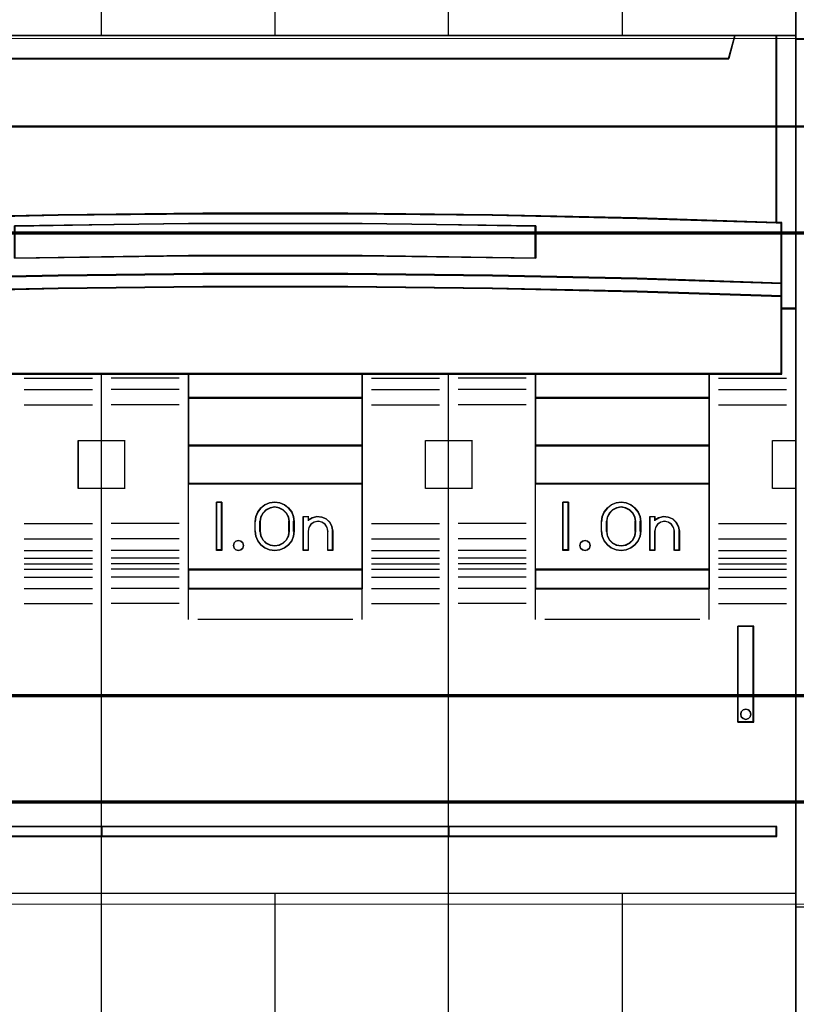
# Model space of a CAD drawing. Header units: millimetres. Extents: x -1290 to 1795, y -4192 to -1311.
# Tile 394 of 656: x 1446 to 1454, y -3660 to -3650. Entities that reach past the tile are written whole.
import ezdxf

# ---------------------------------------------------------------- set-up
doc = ezdxf.new("R2010")
doc.units = ezdxf.units.MM
doc.layers.add('30', color=7, linetype='Continuous')
doc.layers.add('45', color=7, linetype='Continuous')
doc.layers.add('Aparatura', color=7, linetype='Continuous', lineweight=13)

# ---------------------------------------------------------------- blocks, each defined once
blk = doc.blocks.new('*U193')
at = {"layer": '45', "color": 7}
for points in [[(423.504135, -83.678926), (405.49189, -83.678926), (405.49189, -165.701694), (423.504135, -165.701694), (441.50524, -165.701694), (459.517485, -165.701694), (459.517485, -83.678926), (441.50524, -83.678926), (423.504135, -83.678926)], [(421.248947, -111.772491), (428.751514, -111.689759), (436.259651, -111.689759), (443.762219, -111.772491), (451.264786, -111.93244), (458.511141, -112.164091), (458.511141, -102.445813), (456.338906, -102.445813), (456.021425, -103.637157), (408.98974, -103.637157), (408.67226, -102.445813), (406.500024, -102.445813), (406.500024, -112.164091), (413.74081, -111.93244), (421.248947, -111.772491)], [(408.987783, -103.666657), (456.021592, -103.666657), (456.339087, -102.445813), (450.518347, -102.445813), (441.505947, -102.445813), (432.504688, -102.445813), (423.503428, -102.445813), (414.491028, -102.445813), (408.670288, -102.445813), (408.987783, -103.666657)], [(458.477119, -102.445813), (458.477119, -112.153865), (458.735773, -112.164885), (458.735773, -115.305401), (458.735773, -115.977582), (458.735773, -116.611195), (459.517485, -116.611195), (459.517485, -102.445813), (458.477119, -102.445813)], [(443.762296, -114.904624), (451.264849, -115.059942), (458.761832, -115.309559), (458.761832, -112.147736), (458.51119, -112.136642), (451.264849, -111.903665), (443.762296, -111.742801), (436.259743, -111.659595), (428.75162, -111.659595), (421.249068, -111.742801), (413.740945, -111.903665), (406.500174, -112.136642), (406.243962, -112.147736), (406.243962, -115.309559), (413.740945, -115.059942), (421.249068, -114.904624), (428.75162, -114.821418), (436.259743, -114.821418), (443.762296, -114.904624)], [(446.019592, -112.315574), (446.019592, -113.995357), (437.007865, -113.877772), (428.001711, -113.877772), (418.984411, -113.995357), (418.984411, -112.315574), (428.001711, -112.203588), (437.007865, -112.203588), (446.019592, -112.315574)], [(437.007865, -113.877772), (446.019592, -113.995357), (446.019592, -112.315574), (437.007865, -112.203588), (428.001711, -112.203588), (418.984411, -112.315574), (418.984411, -113.995357), (428.001711, -113.877772), (437.007865, -113.877772)], [(428.75162, -114.792496), (421.249068, -114.877263), (413.740945, -115.035494), (406.243962, -115.289793), (406.243962, -115.979228), (413.740945, -115.73058), (421.249068, -115.561046), (428.75162, -115.481931), (436.259743, -115.481931), (443.762296, -115.561046), (451.264849, -115.73058), (458.761832, -115.979228), (458.761832, -115.289793), (451.264849, -115.035494), (443.762296, -114.877263), (436.259743, -114.792496), (428.75162, -114.792496)], [(428.005264, -119.999037), (437.0061, -119.999037), (441.506517, -119.999037), (446.012505, -119.999037), (455.01891, -119.999037), (458.761832, -119.999037), (458.761832, -116.588039), (458.761832, -115.951246), (451.264849, -115.707603), (443.762296, -115.541483), (436.259743, -115.46396), (428.75162, -115.46396), (421.249068, -115.541483), (413.740945, -115.707603), (406.243962, -115.951246), (406.243962, -116.588039), (406.243962, -119.999037), (409.992453, -119.999037), (418.993289, -119.999037), (423.504846, -119.999037), (428.005264, -119.999037)], [(427.991363, -119.964925), (427.991363, -121.252198), (437.019803, -121.252198), (437.019803, -119.964925), (427.991363, -119.964925)], [(445.98736, -119.964925), (445.98736, -121.252198), (455.021171, -121.252198), (455.021171, -119.964925), (445.98736, -119.964925)], [(427.991363, -121.218086), (427.991363, -123.724407), (437.019803, -123.724407), (437.019803, -121.218086), (427.991363, -121.218086)], [(455.021171, -121.218086), (445.98736, -121.218086), (445.98736, -123.724407), (455.021171, -123.724407), (455.021171, -121.218086)], [(437.019803, -125.699302), (437.019803, -123.69209), (427.991363, -123.69209), (427.991363, -125.699302), (437.019803, -125.699302)], [(455.021171, -123.69209), (445.98736, -123.69209), (445.98736, -125.699302), (455.021171, -125.699302), (455.021171, -123.69209)], [(427.991363, -125.66519), (427.991363, -130.14102), (437.019803, -130.14102), (437.019803, -125.66519), (427.991363, -125.66519)], [(445.98736, -125.66519), (445.98736, -130.14102), (455.021171, -130.14102), (455.021171, -125.66519), (445.98736, -125.66519)], [(429.739034, -126.64366), (429.739034, -129.151777), (429.448949, -129.151777), (429.448949, -126.64366), (429.739034, -126.64366)], [(432.98159, -126.783), (433.185243, -126.939061), (433.354954, -127.150857), (433.456781, -127.390522), (433.485066, -127.646907), (433.485066, -128.14853), (433.456781, -128.410489), (433.354954, -128.650154), (433.185243, -128.856377), (432.98159, -129.012437), (432.738337, -129.118335), (432.478113, -129.151777), (432.206575, -129.118335), (431.963322, -129.012437), (431.754012, -128.856377), (431.595614, -128.650154), (431.488131, -128.410489), (431.459845, -128.14853), (431.459845, -127.646907), (431.488131, -127.390522), (431.595614, -127.150857), (431.754012, -126.939061), (431.963322, -126.783), (432.206575, -126.682676), (432.478113, -126.64366), (432.738337, -126.682676), (432.98159, -126.783)], [(433.239748, -128.149293), (433.239748, -127.646144), (433.199916, -127.411341), (433.091801, -127.210081), (432.921092, -127.042365), (432.704862, -126.930554), (432.477251, -126.89142), (432.238259, -126.930554), (432.022029, -127.042365), (431.85132, -127.210081), (431.743205, -127.411341), (431.703373, -127.646144), (431.703373, -128.149293), (431.743205, -128.384096), (431.85132, -128.596537), (432.022029, -128.758663), (432.238259, -128.864884), (432.477251, -128.904017), (432.704862, -128.864884), (432.921092, -128.758663), (433.091801, -128.596537), (433.199916, -128.384096), (433.239748, -128.149293)], [(447.706381, -126.64366), (447.706381, -129.151777), (447.418087, -129.151777), (447.418087, -126.64366), (447.706381, -126.64366)], [(449.42182, -128.14853), (449.42182, -127.646907), (449.450101, -127.390522), (449.55757, -127.150857), (449.721601, -126.939061), (449.925226, -126.783), (450.174101, -126.682676), (450.439945, -126.64366), (450.700132, -126.682676), (450.943351, -126.783), (451.152632, -126.939061), (451.322319, -127.150857), (451.418476, -127.390522), (451.452413, -127.646907), (451.452413, -128.14853), (451.418476, -128.410489), (451.322319, -128.650154), (451.152632, -128.856377), (450.943351, -129.012437), (450.700132, -129.118335), (450.439945, -129.151777), (450.174101, -129.118335), (449.925226, -129.012437), (449.721601, -128.856377), (449.55757, -128.650154), (449.450101, -128.410489), (449.42182, -128.14853)], [(449.67251, -127.646144), (449.67251, -128.149293), (449.706619, -128.384096), (449.814631, -128.596537), (449.985175, -128.758663), (450.201197, -128.864884), (450.439959, -128.904017), (450.673036, -128.864884), (450.883374, -128.758663), (451.053918, -128.596537), (451.161929, -128.384096), (451.201723, -128.149293), (451.201723, -127.646144), (451.161929, -127.411341), (451.053918, -127.210081), (450.883374, -127.042365), (450.673036, -126.930554), (450.439959, -126.89142), (450.201197, -126.930554), (449.985175, -127.042365), (449.814631, -127.210081), (449.706619, -127.411341), (449.67251, -127.646144)], [(434.913962, -127.414739), (435.141621, -127.509995), (435.329439, -127.683699), (435.443268, -127.896627), (435.4888, -128.143174), (435.4888, -129.151777), (435.238376, -129.151777), (435.238376, -128.143174), (435.192844, -127.95266), (435.084706, -127.790163), (434.919654, -127.678096), (434.720453, -127.638873), (434.526943, -127.678096), (434.356199, -127.790163), (434.248062, -127.95266), (434.213913, -128.143174), (434.213913, -129.151777), (433.957797, -129.151777), (433.957797, -127.392325), (434.213913, -127.392325), (434.213913, -127.577236), (434.418805, -127.448359), (434.66923, -127.392325), (434.913962, -127.414739)], [(451.919772, -129.151777), (451.919772, -127.392325), (452.175834, -127.392325), (452.175834, -127.577236), (452.386374, -127.448359), (452.631056, -127.392325), (452.875738, -127.414739), (453.10904, -127.509995), (453.291128, -127.683699), (453.410624, -127.896627), (453.456146, -128.143174), (453.456146, -129.151777), (453.200084, -129.151777), (453.200084, -128.143174), (453.154562, -127.95266), (453.046446, -127.790163), (452.881428, -127.678096), (452.682269, -127.638873), (452.488799, -127.678096), (452.323781, -127.790163), (452.215666, -127.95266), (452.175834, -128.143174), (452.175834, -129.151777), (451.919772, -129.151777)], [(430.822013, -128.752968), (430.86356, -128.887859), (430.822013, -129.02275), (430.727048, -129.116588), (430.602407, -129.151777), (430.45996, -129.116588), (430.364996, -129.02275), (430.335319, -128.887859), (430.364996, -128.752968), (430.45996, -128.65913), (430.602407, -128.623941), (430.727048, -128.65913), (430.822013, -128.752968)], [(448.795858, -128.752968), (448.825535, -128.887859), (448.795858, -129.02275), (448.689023, -129.116588), (448.564382, -129.151777), (448.42787, -129.116588), (448.332906, -129.02275), (448.297294, -128.887859), (448.332906, -128.752968), (448.42787, -128.65913), (448.564382, -128.623941), (448.689023, -128.65913), (448.795858, -128.752968)], [(427.991363, -130.106908), (427.991363, -131.130262), (437.019803, -131.130262), (437.019803, -130.106908), (427.991363, -130.106908)], [(445.98736, -130.106908), (445.98736, -131.130262), (455.021171, -131.130262), (455.021171, -130.106908), (445.98736, -130.106908)], [(456.489501, -133.076432), (456.489501, -138.040599), (457.313199, -138.040599), (457.313199, -133.076432), (456.489501, -133.076432)], [(457.133108, -137.503905), (457.162785, -137.632816), (457.133108, -137.767586), (457.032208, -137.861339), (456.895697, -137.902356), (456.759185, -137.861339), (456.66422, -137.767586), (456.634544, -137.632816), (456.66422, -137.503905), (456.759185, -137.410152), (456.895697, -137.369135), (457.032208, -137.410152), (457.133108, -137.503905)], [(423.527282, -143.450015), (418.389917, -143.450015), (418.389917, -143.97067), (423.527282, -143.97067), (423.527282, -143.450015)], [(423.493259, -143.450015), (423.493259, -143.97067), (441.516116, -143.97067), (441.516116, -143.450015), (423.493259, -143.450015)], [(441.516116, -143.97067), (441.516116, -143.450015), (423.493259, -143.450015), (423.493259, -143.97067), (441.516116, -143.97067)], [(441.483884, -143.450015), (441.483884, -143.97067), (458.511141, -143.97067), (458.511141, -143.450015), (441.483884, -143.450015)]]:
    blk.add_lwpolyline(points, close=True, dxfattribs=at)
at = {"layer": '45', "color": 139}
for points in [[(423.504135, -83.678926), (405.49189, -83.678926), (405.49189, -165.701694), (423.504135, -165.701694), (441.50524, -165.701694), (459.517485, -165.701694), (459.517485, -83.678926), (441.50524, -83.678926), (423.504135, -83.678926)], [(423.510102, -83.695084), (405.508006, -83.695084), (405.508006, -165.685536), (423.510102, -165.685536), (441.501064, -165.685536), (459.503159, -165.685536), (459.503159, -83.695084), (441.501064, -83.695084), (423.510102, -83.695084)], [(430.86356, -128.887859), (430.822013, -128.752968), (430.727048, -128.65913), (430.602407, -128.623941), (430.45996, -128.65913), (430.364996, -128.752968), (430.335319, -128.887859), (430.364996, -129.02275), (430.45996, -129.116588), (430.602407, -129.151777), (430.727048, -129.116588), (430.822013, -129.02275), (430.86356, -128.887859)], [(448.825535, -128.887859), (448.795858, -128.752968), (448.689023, -128.65913), (448.564382, -128.623941), (448.42787, -128.65913), (448.332906, -128.752968), (448.297294, -128.887859), (448.332906, -129.02275), (448.42787, -129.116588), (448.564382, -129.151777), (448.689023, -129.116588), (448.795858, -129.02275), (448.825535, -128.887859)], [(457.162785, -137.632816), (457.133108, -137.503905), (457.032208, -137.410152), (456.895697, -137.369135), (456.759185, -137.410152), (456.66422, -137.503905), (456.634544, -137.632816), (456.66422, -137.767586), (456.759185, -137.861339), (456.895697, -137.902356), (457.032208, -137.861339), (457.133108, -137.767586), (457.162785, -137.632816)]]:
    blk.add_lwpolyline(points, close=True, dxfattribs=at)
for points in [[(423.493259, -102.478129), (423.493259, -83.678926)], [(441.483884, -102.478129), (441.483884, -83.678926)], [(432.489467, -95.233856), (432.489467, -102.478129)], [(450.489045, -95.233856), (450.489045, -102.478129)], [(405.49189, -102.445813), (459.517485, -102.445813)], [(456.339087, -102.445813), (455.989911, -103.666657)], [(458.477119, -112.164091), (458.477119, -102.445813)], [(408.987232, -103.63434), (456.022143, -103.63434)], [(458.761832, -112.176658), (451.264849, -111.918126), (443.762296, -111.747731), (436.259743, -111.659595), (428.75162, -111.659595), (421.249068, -111.747731), (413.740945, -111.918126), (406.243962, -112.176658)], [(446.019592, -112.345422), (437.007865, -112.203588), (428.001711, -112.203588), (418.984411, -112.345422)], [(458.72781, -119.999037), (458.72781, -112.142546)], [(445.98736, -113.995357), (445.98736, -112.313105)], [(446.019592, -113.995357), (437.007865, -113.846342), (428.001711, -113.846342), (418.984411, -113.995357)], [(458.761832, -115.309559), (451.264849, -115.045152), (443.762296, -114.880632), (436.259743, -114.792496), (428.75162, -114.792496), (421.249068, -114.880632), (413.740945, -115.045152), (406.243962, -115.309559)], [(458.761832, -115.979228), (451.264849, -115.721594), (443.762296, -115.545935), (436.259743, -115.46396), (428.75162, -115.46396), (421.249068, -115.545935), (413.740945, -115.721594), (406.243962, -115.979228)], [(459.517485, -116.578878), (458.72781, -116.578878)], [(458.761832, -119.964925), (406.243962, -119.964925)], [(419.491164, -120.218071), (423.020529, -120.218071)], [(423.493259, -165.701694), (423.493259, -119.964925)], [(427.516842, -120.218071), (423.989268, -120.218071)], [(427.991363, -119.964925), (427.991363, -131.130262)], [(427.991363, -119.964925), (437.019803, -119.964925)], [(436.98578, -119.964925), (436.98578, -131.130262)], [(437.487161, -120.218071), (441.021897, -120.218071)], [(441.483884, -165.701694), (441.483884, -119.964925)], [(445.518211, -120.218071), (441.990637, -120.218071)], [(445.98736, -119.964925), (445.98736, -131.130262)], [(445.98736, -119.964925), (455.021171, -119.964925)], [(454.987149, -119.964925), (454.987149, -131.130262)], [(455.48853, -120.218071), (459.016104, -120.218071)], [(419.491164, -120.806949), (423.020529, -120.806949)], [(427.516842, -120.806949), (423.989268, -120.806949)], [(437.487161, -120.806949), (441.021897, -120.806949)], [(445.518211, -120.806949), (441.990637, -120.806949)], [(455.48853, -120.806949), (459.016104, -120.806949)], [(427.991363, -121.218086), (437.019803, -121.218086)], [(445.98736, -121.218086), (455.021171, -121.218086)], [(419.491164, -121.598702), (423.020529, -121.598702)], [(427.516842, -121.598702), (423.989268, -121.598702)], [(437.487161, -121.598702), (441.021897, -121.598702)], [(445.518211, -121.598702), (441.990637, -121.598702)], [(455.48853, -121.598702), (459.016104, -121.598702)], [(422.286364, -125.93988), (422.286364, -123.438945)], [(422.286364, -123.438945), (423.527282, -123.438945)], [(423.493259, -123.438945), (424.723433, -123.438945)], [(424.691202, -123.438945), (424.691202, -125.93988)], [(440.287732, -125.93988), (440.287732, -123.438945)], [(440.287732, -123.438945), (441.516116, -123.438945)], [(441.483884, -123.438945), (442.724802, -123.438945)], [(442.69078, -123.438945), (442.69078, -125.93988)], [(458.281939, -125.93988), (458.281939, -123.438945)], [(458.281939, -123.438945), (459.517485, -123.438945)], [(427.991363, -123.69209), (437.019803, -123.69209)], [(445.98736, -123.69209), (455.021171, -123.69209)], [(422.286364, -125.907563), (423.527282, -125.907563)], [(423.493259, -125.907563), (424.723433, -125.907563)], [(427.991363, -125.66519), (437.019803, -125.66519)], [(440.287732, -125.907563), (441.516116, -125.907563)], [(441.483884, -125.907563), (442.724802, -125.907563)], [(445.98736, -125.66519), (455.021171, -125.66519)], [(458.281939, -125.907563), (459.517485, -125.907563)], [(429.739034, -126.64366), (429.448949, -126.64366)], [(429.448949, -126.64366), (429.448949, -129.151777)], [(429.705012, -126.64366), (429.705012, -129.151777)], [(433.485066, -127.667015), (433.456781, -127.405491), (433.354954, -127.161023), (433.185243, -126.944982), (432.98159, -126.785793), (432.738337, -126.683458), (432.478113, -126.64366), (432.206575, -126.683458), (431.963322, -126.785793), (431.754012, -126.944982), (431.595614, -127.161023), (431.488131, -127.405491), (431.459845, -127.667015)], [(433.239748, -127.667015), (433.199916, -127.425719), (433.091801, -127.218893), (432.921092, -127.046539), (432.704862, -126.931636), (432.477251, -126.89142), (432.238259, -126.931636), (432.022029, -127.046539), (431.85132, -127.218893), (431.743205, -127.425719), (431.703373, -127.667015)], [(447.706381, -126.64366), (447.418087, -126.64366)], [(447.418087, -126.64366), (447.418087, -129.151777)], [(447.674149, -126.64366), (447.674149, -129.151777)], [(451.452413, -127.667015), (451.418476, -127.405491), (451.322319, -127.161023), (451.152632, -126.944982), (450.943351, -126.785793), (450.700132, -126.683458), (450.439945, -126.64366), (450.174101, -126.683458), (449.925226, -126.785793), (449.721601, -126.944982), (449.55757, -127.161023), (449.450101, -127.405491), (449.42182, -127.667015)], [(451.201723, -127.667015), (451.161929, -127.425719), (451.053918, -127.218893), (450.883374, -127.046539), (450.673036, -126.931636), (450.439959, -126.89142), (450.201197, -126.931636), (449.985175, -127.046539), (449.814631, -127.218893), (449.706619, -127.425719), (449.67251, -127.667015)], [(433.957797, -127.392325), (434.24251, -127.392325)], [(433.957797, -127.392325), (433.957797, -129.151777)], [(434.208488, -127.392325), (434.208488, -127.605973)], [(435.4888, -128.160739), (435.443074, -127.908424), (435.328761, -127.690515), (435.140143, -127.512748), (434.911516, -127.415263), (434.665742, -127.392325), (434.414252, -127.449669), (434.208488, -127.581561)], [(451.919772, -127.392325), (452.204485, -127.392325)], [(451.919772, -127.392325), (451.919772, -129.151777)], [(452.170462, -127.392325), (452.170462, -127.605973)], [(453.456146, -128.160739), (453.410433, -127.908424), (453.290436, -127.690515), (453.107583, -127.512748), (452.873303, -127.415263), (452.627594, -127.392325), (452.381886, -127.449669), (452.170462, -127.581561)], [(419.491164, -127.754988), (423.020529, -127.754988)], [(427.516842, -127.754988), (423.989268, -127.754988)], [(431.459845, -128.160739), (431.459845, -127.634699)], [(431.703373, -128.160739), (431.703373, -127.634699)], [(433.207516, -128.160739), (433.207516, -127.634699)], [(433.451044, -128.160739), (433.451044, -127.634699)], [(435.243481, -128.160739), (435.197482, -127.962012), (435.088232, -127.792511), (434.921483, -127.675613), (434.720234, -127.634699), (434.524736, -127.675613), (434.352237, -127.792511), (434.242987, -127.962012), (434.208488, -128.160739)], [(437.487161, -127.754988), (441.021897, -127.754988)], [(445.518211, -127.754988), (441.990637, -127.754988)], [(449.42182, -128.160739), (449.42182, -127.634699)], [(449.67251, -128.160739), (449.67251, -127.634699)], [(451.169491, -128.160739), (451.169491, -127.634699)], [(451.420181, -128.160739), (451.420181, -127.634699)], [(453.205456, -128.160739), (453.159456, -127.962012), (453.050207, -127.792511), (452.883458, -127.675613), (452.682209, -127.634699), (452.48671, -127.675613), (452.319961, -127.792511), (452.210712, -127.962012), (452.170462, -128.160739)], [(455.48853, -127.754988), (459.016104, -127.754988)], [(419.491164, -128.541355), (423.020529, -128.541355)], [(427.516842, -128.541355), (423.989268, -128.541355)], [(431.459845, -128.128422), (431.488131, -128.395632), (431.595614, -128.6401), (431.754012, -128.850456), (431.963322, -129.009644), (432.206575, -129.117665), (432.478113, -129.151777), (432.738337, -129.117665), (432.98159, -129.009644), (433.185243, -128.850456), (433.354954, -128.6401), (433.456781, -128.395632), (433.485066, -128.128422)], [(431.703373, -128.128422), (431.743205, -128.369719), (431.85132, -128.588034), (432.022029, -128.754643), (432.238259, -128.863801), (432.477251, -128.904017), (432.704862, -128.863801), (432.921092, -128.754643), (433.091801, -128.588034), (433.199916, -128.369719), (433.239748, -128.128422)], [(434.208488, -128.128422), (434.208488, -129.151777)], [(435.21125, -128.128422), (435.21125, -129.151777)], [(435.454778, -128.128422), (435.454778, -129.151777)], [(437.487161, -128.541355), (441.021897, -128.541355)], [(445.518211, -128.541355), (441.990637, -128.541355)], [(449.42182, -128.128422), (449.450101, -128.395632), (449.55757, -128.6401), (449.721601, -128.850456), (449.925226, -129.009644), (450.174101, -129.117665), (450.439945, -129.151777), (450.700132, -129.117665), (450.943351, -129.009644), (451.152632, -128.850456), (451.322319, -128.6401), (451.418476, -128.395632), (451.452413, -128.128422)], [(449.67251, -128.128422), (449.706619, -128.369719), (449.814631, -128.588034), (449.985175, -128.754643), (450.201197, -128.863801), (450.439959, -128.904017), (450.673036, -128.863801), (450.883374, -128.754643), (451.053918, -128.588034), (451.161929, -128.369719), (451.201723, -128.128422)], [(452.170462, -128.128422), (452.170462, -129.151777)], [(453.173224, -128.128422), (453.173224, -129.151777)], [(453.423915, -128.128422), (453.423915, -129.151777)], [(455.48853, -128.541355), (459.016104, -128.541355)], [(429.739034, -129.117665), (429.448949, -129.117665)], [(433.957797, -129.117665), (434.24251, -129.117665)], [(435.21125, -129.117665), (435.4888, -129.117665)], [(447.706381, -129.117665), (447.418087, -129.117665)], [(451.919772, -129.117665), (452.204485, -129.117665)], [(453.173224, -129.117665), (453.456146, -129.117665)], [(419.491164, -129.141005), (423.020529, -129.141005)], [(419.491164, -129.535984), (423.020529, -129.535984)], [(427.516842, -129.141005), (423.989268, -129.141005)], [(427.516842, -129.535984), (423.989268, -129.535984)], [(437.487161, -129.141005), (441.021897, -129.141005)], [(437.487161, -129.535984), (441.021897, -129.535984)], [(445.518211, -129.141005), (441.990637, -129.141005)], [(445.518211, -129.535984), (441.990637, -129.535984)], [(455.48853, -129.141005), (459.016104, -129.141005)], [(455.48853, -129.535984), (459.016104, -129.535984)], [(419.491164, -129.832218), (423.020529, -129.832218)], [(419.491164, -130.119475), (423.020529, -130.119475)], [(427.516842, -129.832218), (423.989268, -129.832218)], [(427.516842, -130.119475), (423.989268, -130.119475)], [(427.991363, -130.106908), (437.019803, -130.106908)], [(437.487161, -129.832218), (441.021897, -129.832218)], [(437.487161, -130.119475), (441.021897, -130.119475)], [(445.518211, -129.832218), (441.990637, -129.832218)], [(445.518211, -130.119475), (441.990637, -130.119475)], [(445.98736, -130.106908), (455.021171, -130.106908)], [(455.48853, -129.832218), (459.016104, -129.832218)], [(455.48853, -130.119475), (459.016104, -130.119475)], [(419.491164, -130.525226), (423.020529, -130.525226)], [(427.516842, -130.525226), (423.989268, -130.525226)], [(437.487161, -130.525226), (441.021897, -130.525226)], [(445.518211, -130.525226), (441.990637, -130.525226)], [(455.48853, -130.525226), (459.016104, -130.525226)], [(419.491164, -131.114104), (423.020529, -131.114104)], [(427.516842, -131.114104), (423.989268, -131.114104)], [(427.991363, -131.097946), (437.019803, -131.097946)], [(427.991363, -131.097946), (427.991363, -132.729927)], [(436.98578, -131.097946), (436.98578, -132.729927)], [(437.487161, -131.114104), (441.021897, -131.114104)], [(445.518211, -131.114104), (441.990637, -131.114104)], [(445.98736, -131.097946), (455.021171, -131.097946)], [(445.98736, -131.097946), (445.98736, -132.729927)], [(454.987149, -131.097946), (454.987149, -132.729927)], [(455.48853, -131.114104), (459.016104, -131.114104)], [(419.491164, -131.900471), (423.020529, -131.900471)], [(427.516842, -131.900471), (423.989268, -131.900471)], [(437.487161, -131.900471), (441.021897, -131.900471)], [(445.518211, -131.900471), (441.990637, -131.900471)], [(455.48853, -131.900471), (459.016104, -131.900471)], [(428.487372, -132.697611), (436.523793, -132.697611)], [(446.48695, -132.697611), (454.51979, -132.697611)], [(456.489501, -138.040599), (456.489501, -133.076432)], [(456.489501, -133.076432), (457.313199, -133.076432)], [(457.280967, -138.040599), (457.280967, -133.076432)], [(456.489501, -138.006487), (457.313199, -138.006487)], [(418.389917, -143.450015), (458.511141, -143.450015)], [(458.477119, -143.97067), (458.477119, -143.450015)], [(418.389917, -143.938353), (458.511141, -143.938353)], [(405.49189, -146.900695), (423.527282, -146.900695)], [(423.493259, -146.900695), (441.516116, -146.900695)], [(432.489467, -146.900695), (432.489467, -154.146764)], [(441.483884, -146.900695), (459.517485, -146.900695)], [(450.489045, -146.900695), (450.489045, -154.146764)]]:
    blk.add_lwpolyline(points, dxfattribs=at)
at = {"layer": '45', "color": 59}
for points in [[(423.493259, -102.478129), (423.493259, -83.678926)], [(423.493259, -165.701694), (423.493259, -119.964925)], [(422.286364, -123.438945), (422.286364, -125.93988)]]:
    blk.add_lwpolyline(points, dxfattribs=at)
at = {"layer": '45', "color": 140}
for points in [[(421.248947, -111.772491), (428.751514, -111.689759), (436.259651, -111.689759), (443.762219, -111.772491), (451.264786, -111.93244), (458.511141, -112.164091), (458.511141, -102.445813), (456.338906, -102.445813), (456.021425, -103.637157), (408.98974, -103.637157), (408.67226, -102.445813), (406.500024, -102.445813), (406.500024, -112.164091), (413.74081, -111.93244), (421.248947, -111.772491)], [(409.003696, -103.650498), (456.00747, -103.650498), (456.324762, -102.461971), (450.507739, -102.461971), (441.501094, -102.461971), (432.505583, -102.461971), (423.510071, -102.461971), (414.503427, -102.461971), (408.686404, -102.461971), (409.003696, -103.650498)], [(458.477119, -102.445813), (458.477119, -112.153865), (458.735773, -112.164885), (458.735773, -115.305401), (458.735773, -115.977582), (458.735773, -116.611195), (459.517485, -116.611195), (459.517485, -102.445813), (458.477119, -102.445813)], [(458.493235, -102.461971), (458.493235, -112.149106), (458.744321, -112.160102), (458.744321, -115.293852), (458.744321, -115.964584), (458.744321, -116.596832), (459.503159, -116.596832), (459.503159, -102.461971), (458.493235, -102.461971)]]:
    blk.add_lwpolyline(points, close=True, dxfattribs=at)
at = {"layer": '45', "color": 59}
for points in [[(421.255923, -111.759358), (428.753841, -111.676886), (436.257325, -111.676886), (443.755243, -111.759358), (451.253161, -111.918805), (458.495026, -112.149728), (458.495026, -102.461971), (456.324136, -102.461971), (456.006852, -103.649573), (409.004313, -103.649573), (408.68703, -102.461971), (406.51614, -102.461971), (406.51614, -112.149728), (413.752438, -111.918805), (421.255923, -111.759358)], [(408.987783, -103.666657), (456.021592, -103.666657), (456.339087, -102.445813), (450.518347, -102.445813), (441.505947, -102.445813), (432.504688, -102.445813), (423.503428, -102.445813), (414.491028, -102.445813), (408.670288, -102.445813), (408.987783, -103.666657)], [(443.762296, -114.904624), (451.264849, -115.059942), (458.761832, -115.309559), (458.761832, -112.147736), (458.51119, -112.136642), (451.264849, -111.903665), (443.762296, -111.742801), (436.259743, -111.659595), (428.75162, -111.659595), (421.249068, -111.742801), (413.740945, -111.903665), (406.500174, -112.136642), (406.243962, -112.147736), (406.243962, -115.309559), (413.740945, -115.059942), (421.249068, -114.904624), (428.75162, -114.821418), (436.259743, -114.821418), (443.762296, -114.904624)], [(446.019592, -112.315574), (446.019592, -113.995357), (437.007865, -113.877772), (428.001711, -113.877772), (418.984411, -113.995357), (418.984411, -112.315574), (428.001711, -112.203588), (437.007865, -112.203588), (446.019592, -112.315574)], [(437.007865, -113.877772), (446.019592, -113.995357), (446.019592, -112.315574), (437.007865, -112.203588), (428.001711, -112.203588), (418.984411, -112.315574), (418.984411, -113.995357), (428.001711, -113.877772), (437.007865, -113.877772)], [(437.002493, -113.863734), (446.003476, -113.979198), (446.003476, -112.329712), (437.002493, -112.219747), (428.007077, -112.219747), (419.000527, -112.329712), (419.000527, -113.979198), (428.007077, -113.863734), (437.002493, -113.863734)], [(428.75162, -114.792496), (421.249068, -114.877263), (413.740945, -115.035494), (406.243962, -115.289793), (406.243962, -115.979228), (413.740945, -115.73058), (421.249068, -115.561046), (428.75162, -115.481931), (436.259743, -115.481931), (443.762296, -115.561046), (451.264849, -115.73058), (458.761832, -115.979228), (458.761832, -115.289793), (451.264849, -115.035494), (443.762296, -114.877263), (436.259743, -114.792496), (428.75162, -114.792496)], [(428.753923, -114.808654), (421.255974, -114.891241), (413.75246, -115.045402), (406.260078, -115.293162), (406.260078, -115.964865), (413.75246, -115.722612), (421.255974, -115.557439), (428.753923, -115.480358), (436.257437, -115.480358), (443.755386, -115.557439), (451.253334, -115.722612), (458.745716, -115.964865), (458.745716, -115.293162), (451.253334, -115.045402), (443.755386, -114.891241), (436.257437, -114.808654), (428.753923, -114.808654)], [(428.005264, -119.999037), (437.0061, -119.999037), (441.506517, -119.999037), (446.012505, -119.999037), (455.01891, -119.999037), (458.761832, -119.999037), (458.761832, -116.588039), (458.761832, -115.951246), (451.264849, -115.707603), (443.762296, -115.541483), (436.259743, -115.46396), (428.75162, -115.46396), (421.249068, -115.541483), (413.740945, -115.707603), (406.243962, -115.951246), (406.243962, -116.588039), (406.243962, -119.999037), (409.992453, -119.999037), (418.993289, -119.999037), (423.504846, -119.999037), (428.005264, -119.999037)], [(428.008024, -119.982879), (437.003336, -119.982879), (441.500992, -119.982879), (446.004214, -119.982879), (455.005091, -119.982879), (458.745716, -119.982879), (458.745716, -116.594837), (458.745716, -115.962329), (451.253334, -115.720326), (443.755386, -115.555324), (436.257437, -115.478323), (428.753923, -115.478323), (421.255974, -115.555324), (413.75246, -115.720326), (406.260078, -115.962329), (406.260078, -116.594837), (406.260078, -119.982879), (410.006269, -119.982879), (419.00158, -119.982879), (423.510369, -119.982879), (428.008024, -119.982879)], [(427.991363, -119.964925), (427.991363, -121.252198), (437.019803, -121.252198), (437.019803, -119.964925), (427.991363, -119.964925)], [(428.007479, -119.981083), (428.007479, -121.236039), (437.003687, -121.236039), (437.003687, -119.981083), (428.007479, -119.981083)], [(445.98736, -119.964925), (445.98736, -121.252198), (455.021171, -121.252198), (455.021171, -119.964925), (445.98736, -119.964925)], [(446.001685, -119.981083), (446.001685, -121.236039), (455.005056, -121.236039), (455.005056, -119.981083), (446.001685, -119.981083)], [(427.991363, -121.218086), (427.991363, -123.724407), (437.019803, -123.724407), (437.019803, -121.218086), (427.991363, -121.218086)], [(428.007479, -121.234244), (428.007479, -123.710044), (437.003687, -123.710044), (437.003687, -121.234244), (428.007479, -121.234244)], [(455.021171, -121.218086), (445.98736, -121.218086), (445.98736, -123.724407), (455.021171, -123.724407), (455.021171, -121.218086)], [(455.005056, -121.234244), (446.001685, -121.234244), (446.001685, -123.710044), (455.005056, -123.710044), (455.005056, -121.234244)], [(437.019803, -125.699302), (437.019803, -123.69209), (427.991363, -123.69209), (427.991363, -125.699302), (437.019803, -125.699302)], [(437.003687, -125.683143), (437.003687, -123.708249), (428.007479, -123.708249), (428.007479, -125.683143), (437.003687, -125.683143)], [(455.021171, -123.69209), (445.98736, -123.69209), (445.98736, -125.699302), (455.021171, -125.699302), (455.021171, -123.69209)], [(455.005056, -123.708249), (446.001685, -123.708249), (446.001685, -125.683143), (455.005056, -125.683143), (455.005056, -123.708249)], [(427.991363, -125.66519), (427.991363, -130.14102), (437.019803, -130.14102), (437.019803, -125.66519), (427.991363, -125.66519)], [(445.98736, -125.66519), (445.98736, -130.14102), (455.021171, -130.14102), (455.021171, -125.66519), (445.98736, -125.66519)], [(429.739034, -126.64366), (429.739034, -129.151777), (429.448949, -129.151777), (429.448949, -126.64366), (429.739034, -126.64366)], [(432.98159, -126.783), (433.185243, -126.939061), (433.354954, -127.150857), (433.456781, -127.390522), (433.485066, -127.646907), (433.485066, -128.14853), (433.456781, -128.410489), (433.354954, -128.650154), (433.185243, -128.856377), (432.98159, -129.012437), (432.738337, -129.118335), (432.478113, -129.151777), (432.206575, -129.118335), (431.963322, -129.012437), (431.754012, -128.856377), (431.595614, -128.650154), (431.488131, -128.410489), (431.459845, -128.14853), (431.459845, -127.646907), (431.488131, -127.390522), (431.595614, -127.150857), (431.754012, -126.939061), (431.963322, -126.783), (432.206575, -126.682676), (432.478113, -126.64366), (432.738337, -126.682676), (432.98159, -126.783)], [(433.239748, -128.149293), (433.239748, -127.646144), (433.199916, -127.411341), (433.091801, -127.210081), (432.921092, -127.042365), (432.704862, -126.930554), (432.477251, -126.89142), (432.238259, -126.930554), (432.022029, -127.042365), (431.85132, -127.210081), (431.743205, -127.411341), (431.703373, -127.646144), (431.703373, -128.149293), (431.743205, -128.384096), (431.85132, -128.596537), (432.022029, -128.758663), (432.238259, -128.864884), (432.477251, -128.904017), (432.704862, -128.864884), (432.921092, -128.758663), (433.091801, -128.596537), (433.199916, -128.384096), (433.239748, -128.149293)], [(433.223632, -128.145254), (433.223632, -127.650184), (433.184636, -127.419151), (433.078789, -127.221123), (432.911662, -127.056099), (432.699967, -126.946084), (432.477131, -126.907578), (432.243154, -126.946084), (432.031459, -127.056099), (431.864332, -127.221123), (431.758485, -127.419151), (431.719489, -127.650184), (431.719489, -128.145254), (431.758485, -128.376287), (431.864332, -128.585316), (432.031459, -128.744839), (432.243154, -128.849354), (432.477131, -128.887859), (432.699967, -128.849354), (432.911662, -128.744839), (433.078789, -128.585316), (433.184636, -128.376287), (433.223632, -128.145254)], [(447.706381, -126.64366), (447.706381, -129.151777), (447.418087, -129.151777), (447.418087, -126.64366), (447.706381, -126.64366)], [(449.42182, -128.14853), (449.42182, -127.646907), (449.450101, -127.390522), (449.55757, -127.150857), (449.721601, -126.939061), (449.925226, -126.783), (450.174101, -126.682676), (450.439945, -126.64366), (450.700132, -126.682676), (450.943351, -126.783), (451.152632, -126.939061), (451.322319, -127.150857), (451.418476, -127.390522), (451.452413, -127.646907), (451.452413, -128.14853), (451.418476, -128.410489), (451.322319, -128.650154), (451.152632, -128.856377), (450.943351, -129.012437), (450.700132, -129.118335), (450.439945, -129.151777), (450.174101, -129.118335), (449.925226, -129.012437), (449.721601, -128.856377), (449.55757, -128.650154), (449.450101, -128.410489), (449.42182, -128.14853)], [(449.67251, -127.646144), (449.67251, -128.149293), (449.706619, -128.384096), (449.814631, -128.596537), (449.985175, -128.758663), (450.201197, -128.864884), (450.439959, -128.904017), (450.673036, -128.864884), (450.883374, -128.758663), (451.053918, -128.596537), (451.161929, -128.384096), (451.201723, -128.149293), (451.201723, -127.646144), (451.161929, -127.411341), (451.053918, -127.210081), (450.883374, -127.042365), (450.673036, -126.930554), (450.439959, -126.89142), (450.201197, -126.930554), (449.985175, -127.042365), (449.814631, -127.210081), (449.706619, -127.411341), (449.67251, -127.646144)], [(449.686836, -127.650184), (449.686836, -128.145254), (449.720265, -128.376287), (449.826127, -128.585316), (449.993276, -128.744839), (450.204998, -128.849354), (450.439007, -128.887859), (450.667444, -128.849354), (450.873595, -128.744839), (451.040744, -128.585316), (451.146605, -128.376287), (451.185607, -128.145254), (451.185607, -127.650184), (451.146605, -127.419151), (451.040744, -127.221123), (450.873595, -127.056099), (450.667444, -126.946084), (450.439007, -126.907578), (450.204998, -126.946084), (449.993276, -127.056099), (449.826127, -127.221123), (449.720265, -127.419151), (449.686836, -127.650184)], [(434.913962, -127.414739), (435.141621, -127.509995), (435.329439, -127.683699), (435.443268, -127.896627), (435.4888, -128.143174), (435.4888, -129.151777), (435.238376, -129.151777), (435.238376, -128.143174), (435.192844, -127.95266), (435.084706, -127.790163), (434.919654, -127.678096), (434.720453, -127.638873), (434.526943, -127.678096), (434.356199, -127.790163), (434.248062, -127.95266), (434.213913, -128.143174), (434.213913, -129.151777), (433.957797, -129.151777), (433.957797, -127.392325), (434.213913, -127.392325), (434.213913, -127.577236), (434.418805, -127.448359), (434.66923, -127.392325), (434.913962, -127.414739)], [(451.919772, -129.151777), (451.919772, -127.392325), (452.175834, -127.392325), (452.175834, -127.577236), (452.386374, -127.448359), (452.631056, -127.392325), (452.875738, -127.414739), (453.10904, -127.509995), (453.291128, -127.683699), (453.410624, -127.896627), (453.456146, -128.143174), (453.456146, -129.151777), (453.200084, -129.151777), (453.200084, -128.143174), (453.154562, -127.95266), (453.046446, -127.790163), (452.881428, -127.678096), (452.682269, -127.638873), (452.488799, -127.678096), (452.323781, -127.790163), (452.215666, -127.95266), (452.175834, -128.143174), (452.175834, -129.151777), (451.919772, -129.151777)], [(430.822013, -128.752968), (430.86356, -128.887859), (430.822013, -129.02275), (430.727048, -129.116588), (430.602407, -129.151777), (430.45996, -129.116588), (430.364996, -129.02275), (430.335319, -128.887859), (430.364996, -128.752968), (430.45996, -128.65913), (430.602407, -128.623941), (430.727048, -128.65913), (430.822013, -128.752968)], [(448.795858, -128.752968), (448.825535, -128.887859), (448.795858, -129.02275), (448.689023, -129.116588), (448.564382, -129.151777), (448.42787, -129.116588), (448.332906, -129.02275), (448.297294, -128.887859), (448.332906, -128.752968), (448.42787, -128.65913), (448.564382, -128.623941), (448.689023, -128.65913), (448.795858, -128.752968)], [(427.991363, -130.106908), (427.991363, -131.130262), (437.019803, -131.130262), (437.019803, -130.106908), (427.991363, -130.106908)], [(428.007479, -130.123066), (428.007479, -131.114104), (437.003687, -131.114104), (437.003687, -130.123066), (428.007479, -130.123066)], [(445.98736, -130.106908), (445.98736, -131.130262), (455.021171, -131.130262), (455.021171, -130.106908), (445.98736, -130.106908)], [(446.001685, -130.123066), (446.001685, -131.114104), (455.005056, -131.114104), (455.005056, -130.123066), (446.001685, -130.123066)], [(456.489501, -133.076432), (456.489501, -138.040599), (457.313199, -138.040599), (457.313199, -133.076432), (456.489501, -133.076432)], [(457.133108, -137.503905), (457.162785, -137.632816), (457.133108, -137.767586), (457.032208, -137.861339), (456.895697, -137.902356), (456.759185, -137.861339), (456.66422, -137.767586), (456.634544, -137.632816), (456.66422, -137.503905), (456.759185, -137.410152), (456.895697, -137.369135), (457.032208, -137.410152), (457.133108, -137.503905)], [(423.511166, -143.464378), (418.406033, -143.464378), (418.406033, -143.956307), (423.511166, -143.956307), (423.511166, -143.464378)], [(423.493259, -143.450015), (423.493259, -143.97067), (441.516116, -143.97067), (441.516116, -143.450015), (423.493259, -143.450015)], [(441.5, -143.464378), (441.5, -143.956307), (458.495026, -143.956307), (458.495026, -143.464378), (441.5, -143.464378)]]:
    blk.add_lwpolyline(points, close=True, dxfattribs=at)
at = {"layer": '45', "color": 1}
for points in [[(423.527282, -143.450015), (418.389917, -143.450015), (418.389917, -143.97067), (423.527282, -143.97067), (423.527282, -143.450015)], [(441.516116, -143.97067), (441.516116, -143.450015), (423.493259, -143.450015), (423.493259, -143.97067), (441.516116, -143.97067)], [(423.509375, -143.464378), (423.509375, -143.956307), (441.501791, -143.956307), (441.501791, -143.464378), (423.509375, -143.464378)], [(441.501791, -143.956307), (441.501791, -143.464378), (423.509375, -143.464378), (423.509375, -143.956307), (441.501791, -143.956307)], [(441.483884, -143.450015), (441.483884, -143.97067), (458.511141, -143.97067), (458.511141, -143.450015), (441.483884, -143.450015)]]:
    blk.add_lwpolyline(points, close=True, dxfattribs=at)
blk = doc.blocks.new('*U195')
at = {"layer": '45', "color": 7}
for points in [[(477.474087, -83.678926), (468.479579, -83.678926), (468.479579, -83.678926), (459.479881, -83.678926), (459.479881, -83.678926), (459.479881, -166.635281), (459.479881, -166.635281), (468.479579, -166.635281), (468.479579, -166.635281), (477.474087, -166.635281), (477.474087, -166.635281), (477.474087, -83.678926), (477.474087, -83.678926)], [(477.468715, -83.682516), (468.479578, -83.682516), (459.485253, -83.682516), (459.485253, -166.63169), (468.479578, -166.63169), (477.468715, -166.63169), (477.468715, -83.682516)]]:
    blk.add_lwpolyline(points, close=True, dxfattribs=at)
for points in [[(468.485042, -102.664846), (459.479881, -102.664846)], [(468.485042, -147.638588), (459.479881, -147.638588)]]:
    blk.add_lwpolyline(points, dxfattribs=at)
blk = doc.blocks.new('*U203')
at = {"layer": '30', "color": 7}
for points in [[(117.203183, -257.081874), (764.797637, -257.081874), (117.203183, -257.081874)], [(764.797637, -257.081874), (117.203183, -257.081874), (117.203183, -259.617925), (117.203183, -261.114612), (117.203183, -262.652872), (764.797637, -262.652872), (764.797637, -261.114612), (764.797637, -259.617925), (764.797637, -257.081874)], [(117.203183, -262.566695), (764.797637, -262.566695), (117.203183, -262.566695)], [(764.797637, -262.566695), (117.203183, -262.566695), (117.203183, -264.08627), (117.203183, -285.154976), (117.203183, -286.633482), (764.797637, -286.633482), (764.797637, -285.154976), (764.797637, -264.08627), (764.797637, -262.566695)], [(117.203183, -286.545509), (764.797637, -286.545509), (117.203183, -286.545509)], [(764.797637, -286.545509), (117.203183, -286.545509), (117.203183, -288.04212), (117.203183, -289.621877), (117.203183, -292.157801), (764.797637, -292.157801), (764.797637, -289.621877), (764.797637, -288.04212), (764.797637, -286.545509)], [(764.754661, -286.588598), (117.246158, -286.588598), (117.246158, -288.062228), (117.246158, -289.617727), (117.246158, -292.114713), (764.754661, -292.114713), (764.754661, -289.617727), (764.754661, -288.062228), (764.754661, -286.588598)], [(117.203183, -292.069829), (764.797637, -292.069829), (117.203183, -292.069829)]]:
    blk.add_lwpolyline(points, close=True, dxfattribs=at)
at = {"layer": '30', "color": 59}
blk.add_lwpolyline([(764.754661, -257.124962), (117.246158, -257.124962), (117.246158, -259.621784), (117.246158, -261.095318), (117.246158, -262.609784), (764.754661, -262.609784), (764.754661, -261.095318), (764.754661, -259.621784), (764.754661, -257.124962)], close=True, dxfattribs=at)

msp = doc.modelspace()

# ---------------------------------------------------------------- linework, layer by layer
at = {"layer": 'Aparatura', "color": 7, "lineweight": 13}
for points in [[(1412.53, -3659.392), (1412.53, -3650.418), (1542.039, -3650.418), (1542.039, -3659.392)], [(1412.53, -3659.392), (1542.039, -3659.392)]]:
    msp.add_lwpolyline(points, dxfattribs=at)
msp.add_lwpolyline([(1542.039, -3659.392), (1412.53, -3659.392), (1412.53, -3650.418), (1542.039, -3650.418), (1542.039, -3659.392)], close=True, dxfattribs=at)

# ---------------------------------------------------------------- block references
at = {"layer": 'Aparatura', "color": 7, "lineweight": 13, "xscale": 0.2, "yscale": 0.2, "zscale": 0.2}
for name, p in [('*U193', (1362.454, -3629.895)), ('*U195', (1362.454, -3629.895)), ('*U203', (1388.984, -3599.91))]:
    msp.add_blockref(name, p, dxfattribs=at)

doc.saveas('drawing.dxf')
